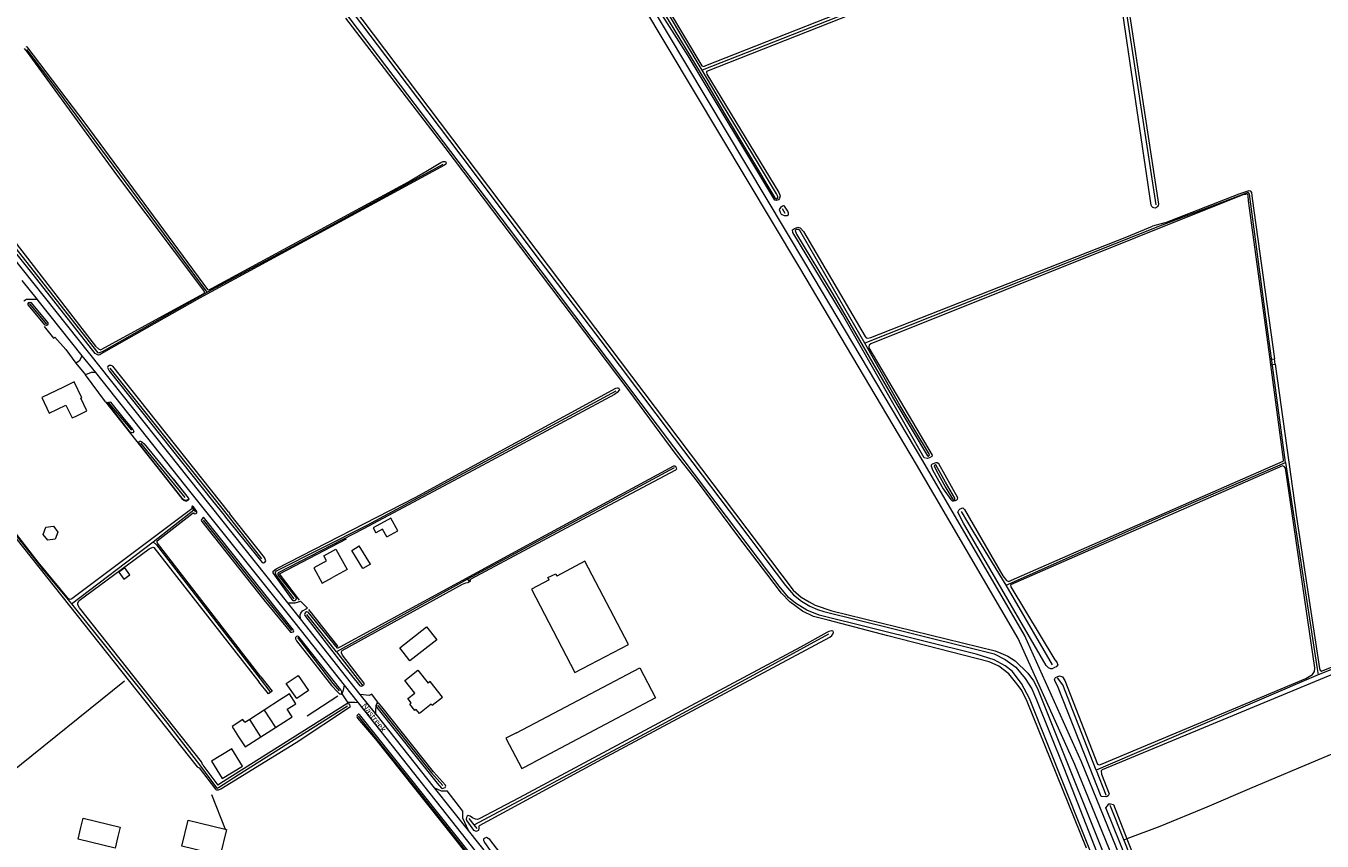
# Model space of a CAD drawing. Extents: x 177628 to 188968, y 384226 to 390673.
# Tile 331 of 393: x 186162 to 186707, y 385695 to 386037. Entities that reach past the tile are written whole.
import ezdxf

# ---------------------------------------------------------------- set-up
doc = ezdxf.new("R2010")
doc.units = 0
for name, color, linetype, lineweight in [('B01_D', 14, 'Continuous', 9), ('B01_T', 14, 'Continuous', 9), ('B02_F', 14, 'Continuous', 9), ('B02_T', 14, 'Continuous', 9), ('B07_D', 14, 'Continuous', 9), ('B11_F', 14, 'Continuous', 9), ('B11_S', 14, 'Continuous', 9), ('B14_F', 14, 'Continuous', 9), ('T02_F', 253, 'RASTER', 9), ('T03_F', 253, 'Continuous', 9), ('T03_T', 253, 'Continuous', 9), ('T04_F', 253, 'HAAG', 9), ('T07_F', 253, 'Continuous', 9), ('T09_F', 253, 'Continuous', 9), ('T22_F', 253, 'Continuous', 9), ('V00_F', 8, 'Continuous', 9), ('V00_T', 8, 'Continuous', 9), ('V06_F', 8, 'Continuous', 9), ('W01_F', 253, 'Continuous', 9), ('Z06', 7, 'Continuous', 9)]:
    doc.layers.add(name, color=color, linetype=linetype, lineweight=lineweight)
doc.styles.add('Legend', font='calibri.ttf')
doc.linetypes.add('HAAG', pattern='A,4,-1,[5,TOPOCAD.SHX,S=0.35,R=0,X=-0.35,Y=-0.35],-1', length=6)
doc.linetypes.add('RASTER', pattern='A,4,-1,[4,TOPOCAD.SHX,S=0.5,R=0,X=-0.5,Y=0],-1', length=6)

msp = doc.modelspace()

# ---------------------------------------------------------------- linework, layer by layer
at = {"layer": 'B01_D', "linetype": 'Continuous'}
for points in [[(186288.501, 385815.114), (186292.285, 385817.177), (186296.945, 385808.63), (186290.882, 385805.328)], [(186287.35, 385811.792), (186288.261, 385812.29)], [(186268.53, 385753.697), (186262.478, 385749.817)], [(186249.221, 385741.683), (186251.372, 385738.335)], [(186253.948, 385744.344), (186253.78, 385744.606)]]:
    msp.add_lwpolyline(points, dxfattribs=at)
at = {"layer": 'B01_T', "linetype": 'Continuous'}
for points in [[(186177.699, 385885.313), (186168.543, 385880.887), (186171.711, 385874.345), (186178.759, 385877.758), (186181.392, 385872.334), (186183.052, 385873.139)], [(186183.052, 385873.139), (186187.528, 385875.311), (186184.942, 385880.641), (186185.394, 385880.861), (186182.179, 385887.487), (186177.699, 385885.313)], [(186287.35, 385811.792), (186282.962, 385809.398), (186286.49, 385802.932), (186290.882, 385805.328)], [(186332.386, 385752.05), (186327.473, 385748.12), (186326.05, 385749.899), (186325.422, 385749.404), (186323.288, 385752.113), (186323.893, 385752.625), (186322.492, 385754.404), (186325.429, 385756.728), (186321.197, 385762.073), (186326.681, 385766.427), (186331.024, 385760.957)], [(186266.858, 385742.275), (186273.872, 385746.769), (186271.813, 385749.982), (186275.394, 385752.276), (186272.752, 385756.401), (186268.53, 385753.697)], [(186260.74, 385738.354), (186266.858, 385742.275)], [(186251.372, 385738.335), (186254.09, 385734.093), (186260.74, 385738.354)], [(186185.063, 385700.265), (186186.022, 385704.169), (186201.562, 385700.349), (186200.603, 385696.445)], [(186200.603, 385696.445), (186199.41, 385691.59), (186183.87, 385695.41), (186185.063, 385700.265)]]:
    msp.add_lwpolyline(points, dxfattribs=at)
at = {"layer": 'B02_F', "linetype": 'Continuous'}
msp.add_lwpolyline([(186306.754, 385810.959), (186303.521, 385809.03), (186298.935, 385816.715), (186302.068, 385818.584)], dxfattribs=at)
at = {"layer": 'B02_T', "linetype": 'Continuous'}
for points in [[(186323.409, 385770.221), (186319.079, 385775.697), (186330.324, 385784.601), (186334.657, 385779.129), (186323.409, 385770.221)], [(186271.419, 385760.754), (186276.331, 385764.182), (186280.754, 385757.835), (186275.839, 385754.41), (186271.419, 385760.754)], [(186368.133, 385740.076), (186420.006, 385767.405), (186426.716, 385754.67), (186375.002, 385727.422)], [(186368.133, 385740.076), (186363.737, 385737.76), (186370.449, 385725.023), (186375.002, 385727.422)]]:
    msp.add_lwpolyline(points, dxfattribs=at)
at = {"layer": 'B07_D', "linetype": 'Continuous'}
for points in [[(186262.057, 385749.547), (186266.858, 385742.275)], [(186260.74, 385738.354), (186256.041, 385745.687)]]:
    msp.add_lwpolyline(points, dxfattribs=at)
at = {"layer": 'B11_F', "linetype": 'Continuous'}
for points in [[(186288.261, 385812.29), (186287.13, 385814.389), (186288.501, 385815.114)], [(186332.386, 385752.05), (186332.713, 385751.639), (186337.037, 385755.078), (186331.842, 385761.609), (186331.024, 385760.957)]]:
    msp.add_lwpolyline(points, dxfattribs=at)
at = {"layer": 'B11_S', "linetype": 'Continuous'}
for points in [[(186262.057, 385749.547), (186256.041, 385745.687)], [(186262.478, 385749.817), (186262.057, 385749.547)], [(186253.78, 385744.606), (186253.14, 385745.604), (186248.581, 385742.681), (186249.221, 385741.683)], [(186256.041, 385745.687), (186253.948, 385744.344)]]:
    msp.add_lwpolyline(points, dxfattribs=at)
at = {"layer": 'B14_F', "linetype": 'Continuous'}
for points in [[(186313.733, 385822.417), (186318.265, 385824.895), (186315.354, 385830.217), (186307.982, 385826.186), (186309.121, 385824.103)], [(186170.316, 385826.414), (186173.48, 385826.814), (186175.395, 385824.381), (186174.285, 385821.403), (186171.175, 385821.013), (186169.206, 385823.398), (186170.316, 385826.414)], [(186313.733, 385822.417), (186311.817, 385825.598), (186309.121, 385824.103)], [(186306.754, 385810.959), (186302.068, 385818.584)], [(186381.939, 385804.254), (186374.459, 385800.331), (186392.786, 385765.387), (186415.27, 385777.179), (186396.943, 385812.123)], [(186396.943, 385812.123), (186385.118, 385805.921)], [(186203.135, 385804.601), (186205.639, 385806.376), (186203.519, 385809.367), (186201.015, 385807.592), (186203.135, 385804.601)], [(186381.939, 385804.254), (186381.439, 385805.305), (186384.705, 385806.899), (186385.118, 385805.921)], [(186253.015, 385726.049), (186248.544, 385733.328), (186240.021, 385728.093), (186244.492, 385720.814), (186253.015, 385726.049)], [(186246.287, 385699.426), (186243.629, 385688.455), (186227.424, 385692.384), (186230.082, 385703.355), (186245.659, 385699.578)], [(186245.659, 385699.578), (186246.287, 385699.426)]]:
    msp.add_lwpolyline(points, dxfattribs=at)
at = {"layer": 'T02_F', "linetype": 'RASTER'}
msp.add_lwpolyline([(186178.71, 385901.125), (186182.967, 385895.306)], dxfattribs=at)
at = {"layer": 'T03_F', "linetype": 'Continuous'}
for points in [[(186169.583, 385910.8), (186173.558, 385905.813), (186174.145, 385906.288), (186178.71, 385901.125)], [(186195.426, 385879.144), (186187.018, 385890.518)], [(186239.977, 385714.171), (186245.659, 385699.578)]]:
    msp.add_lwpolyline(points, dxfattribs=at)
at = {"layer": 'T03_T', "linetype": 'Continuous'}
msp.add_lwpolyline([(186195.426, 385879.144), (186227.412, 385838.432), (186228.291, 385837.787), (186229.262, 385837.428), (186230.203, 385837.86), (186230.52, 385838.258), (186230.248, 385838.848), (186223.964, 385846.722)], dxfattribs=at)
at = {"layer": 'T04_F', "linetype": 'HAAG'}
for points in [[(186277.015, 385795.795), (186268.598, 385806.78), (186296.774, 385821.58)], [(186280.708, 385791.906), (186293.051, 385776.25)], [(186154.953, 385722.987), (186203.436, 385761.928)], [(186293.128, 385755.5), (186280.136, 385747.02)]]:
    msp.add_lwpolyline(points, dxfattribs=at)
at = {"layer": 'T07_F', "linetype": 'Continuous'}
for points in [[(186637.239, 385961.862), (186618.889, 386080.625), (186618.151, 386084.832), (186617.56, 386085.597), (186616.582, 386085.467), (186446.25, 386018.552)], [(186238.077, 385925.173), (186175.05, 386010.307), (186162.368, 386027.217)], [(186238.077, 385925.173), (186283.256, 385949.393), (186337.405, 385979.05)], [(186685.654, 385897.527), (186683.303, 385914.893), (186676.483, 385966.319), (186676.175, 385966.816), (186675.862, 385967.15), (186638.624, 385952.896)], [(186481.105, 385958.256), (186479.997, 385960.173)], [(186150.798, 385952.073), (186192.189, 385899.763), (186192.801, 385899.849), (186194.14, 385900.335), (186238.077, 385925.173)], [(186638.624, 385952.896), (186514.739, 385903.713)], [(186163.252, 385920.502), (186170.527, 385911.737)], [(186092.8, 385906.477), (186092.856, 385905.86), (186093.164, 385905.312), (186125.831, 385863.403), (186169.141, 385808.532), (186181.146, 385794.182)], [(186197.264, 385893.321), (186245.934, 385832.374)], [(186686.085, 385894.339), (186685.654, 385897.527)], [(186691.587, 385853.691), (186686.085, 385894.339)], [(186274.658, 385796.399), (186267.171, 385806.305), (186266.825, 385807.058), (186266.892, 385807.479), (186267.31, 385808.127), (186305.367, 385827.323), (186410.128, 385883.707)], [(186206.442, 385867.159), (186196.651, 385878.848)], [(186228.902, 385838.896), (186210.257, 385861.773)], [(186434.457, 385851.332), (186347.667, 385804.58)], [(186574.136, 385802.069), (186640.403, 385831.428), (186691.587, 385853.691)], [(186691.587, 385853.691), (186704.908, 385766.966), (186705.255, 385764.398)], [(186215.386, 385820.25), (186232.576, 385833.747)], [(186232.576, 385833.747), (186232.027, 385834.632)], [(186232.576, 385833.747), (186233.202, 385832.835)], [(186273.802, 385783.03), (186260.426, 385799.425), (186236.522, 385829.391)], [(186245.934, 385832.374), (186246.954, 385831.095)], [(186246.954, 385831.095), (186261.016, 385813.177)], [(186574.136, 385802.069), (186560.686, 385824.093), (186555.338, 385833.003)], [(186181.146, 385794.182), (186215.386, 385820.25)], [(186215.386, 385820.25), (186216.76, 385819.067), (186260.37, 385762.697)], [(186347.667, 385804.58), (186292.459, 385774.111)], [(186347.667, 385804.58), (186348.246, 385803.601)], [(186593.538, 385768.554), (186574.136, 385802.069)], [(186181.146, 385794.182), (186220.525, 385745.149), (186234.973, 385726.563)], [(186292.459, 385774.111), (186280.022, 385789.685)], [(186775.268, 385697.06), (186762.681, 385784.442), (186762.106, 385785.693), (186761.292, 385786.595), (186760.436, 385786.202), (186705.255, 385764.398)], [(186276.098, 385780.11), (186291.031, 385760.801), (186293.622, 385757.704)], [(186350.457, 385701.375), (186415.073, 385735.884), (186466.46, 385763.619), (186499.581, 385781.652)], [(186292.459, 385774.111), (186303.632, 385759.75)], [(186260.37, 385762.697), (186260.451, 385762.593)], [(186260.37, 385762.697), (186264.484, 385757.34)], [(186611.943, 385724.371), (186602.188, 385749.399), (186597.935, 385760.207), (186595.727, 385763.1)], [(186705.255, 385764.398), (186611.943, 385724.371)], [(186297.194, 385751.29), (186251.164, 385722.28), (186242.892, 385716.856), (186242.42, 385716.738)], [(186406.785, 385614.764), (186370.571, 385660.758), (186329.285, 385712.737), (186301.755, 385746.985)], [(186309.883, 385751.558), (186332.442, 385723.279), (186337.207, 385717.866)], [(186757.607, 385750.752), (186738.507, 385742.508), (186707.634, 385729.599), (186676.35, 385716.463), (186658.53, 385708.805), (186638.762, 385700.727), (186624.904, 385695.477)], [(186234.973, 385726.563), (186241.991, 385716.95), (186242.42, 385716.738)], [(186611.943, 385724.371), (186616.069, 385713.921)], [(186616.069, 385713.921), (186616.097, 385713.848)], [(186617.734, 385709.704), (186617.87, 385709.358)], [(186617.87, 385709.358), (186623.553, 385694.965)], [(186350.457, 385701.375), (186348.304, 385704.073)], [(186351.687, 385699.833), (186350.457, 385701.375)], [(186624.904, 385695.477), (186623.553, 385694.965)], [(186623.553, 385694.965), (186643.874, 385643.492)]]:
    msp.add_lwpolyline(points, dxfattribs=at)
at = {"layer": 'T09_F', "linetype": 'Continuous'}
for points in [[(186266.441, 386089.081), (186279.738, 386070.964), (186336.109, 385996.331), (186421.756, 385883.088), (186484.604, 385799.914), (186487.964, 385797.022), (186491.26, 385795.091), (186493.787, 385793.703), (186500.79, 385791.306), (186569.507, 385774.518), (186571.911, 385773.499), (186574.728, 385772.198), (186577.853, 385770.331), (186583.152, 385765.072), (186585.58, 385761.846), (186587.301, 385758.719), (186622.131, 385671.487), (186638.55, 385628.806), (186640.096, 385620.311), (186645.133, 385588.554)], [(186424.674, 386056.291), (186446.138, 386020.375), (186447.003, 386020.055), (186447.793, 386020.418), (186617.461, 386087.2)], [(186619.211, 386086.171), (186638.114, 385962.213)], [(186635.075, 385961.723), (186617.298, 386082.179)], [(186528.061, 386049.515), (186448.134, 386017.942), (186448.058, 386017.588), (186448.229, 386016.869), (186478.547, 385967.076), (186479.051, 385965.633), (186478.858, 385964.667), (186478.315, 385963.939), (186477.398, 385963.677), (186476.822, 385963.89), (186440.404, 386024.518), (186421.498, 386054.352)], [(186607.875, 385691.605), (186582.977, 385753.236), (186580.632, 385757.823), (186579.107, 385759.907), (186575.177, 385764.757), (186571.023, 385768.039), (186566.993, 385769.821), (186524.397, 385780.729), (186499.185, 385787.405), (186493.055, 385788.929), (186488.463, 385791.113), (186483.103, 385795.069), (186479.594, 385798.695), (186473.431, 385806.861), (186461.744, 385822.212), (186444.332, 385845.599), (186434.935, 385857.613), (186415.538, 385883.675), (186373.924, 385938.846), (186338.192, 385986.053), (186296.415, 386040.347)], [(186161.877, 386028.423), (186162.241, 386028.292), (186186.758, 385996.162), (186238.297, 385926.29), (186238.772, 385926.248), (186240.302, 385926.887), (186322.842, 385971.553), (186336.447, 385979.634), (186337.336, 385980.108), (186338.394, 385980.073), (186338.666, 385979.482), (186338.545, 385979.036), (186337.896, 385978.607), (186234.871, 385922.696), (186193.631, 385899.236), (186192.932, 385898.915), (186192.424, 385898.746), (186191.978, 385898.867), (186191.015, 385899.401), (186164.963, 385932.628), (186149.875, 385951.372)], [(186152.132, 385953.086), (186191.222, 385902.573), (186192.506, 385901.34), (186193.237, 385901.025), (186193.877, 385901.19), (186236.465, 385924.552), (186236.948, 385924.775), (186237.04, 385925.142), (186236.694, 385925.895), (186200.158, 385974.471), (186162.527, 386025.994), (186161.354, 386027.536)], [(186011.726, 386004.718), (186012.792, 386005.174), (186014.043, 386004.655), (186067.979, 385936.688), (186103.924, 385889.493), (186233.904, 385725.802), (186234.72, 385725.266)], [(186685.04, 385897.017), (186676.051, 385963.62), (186675.891, 385965.701), (186675.649, 385966.228), (186675.138, 385966.471), (186674.743, 385966.29), (186673.665, 385966.033), (186628.49, 385948.049), (186517.137, 385903.459), (186516.534, 385902.863), (186516.321, 385902.286), (186516.371, 385901.83), (186542.95, 385856.7), (186542.868, 385856.183), (186541.875, 385855.567), (186540.827, 385855.245), (186539.608, 385855.641), (186505.219, 385915.846), (186484.355, 385950.284)], [(186640.824, 385954.359), (186672.091, 385966.506), (186675.864, 385967.842), (186676.289, 385967.958)], [(186676.289, 385967.958), (186676.74, 385967.846), (186677.235, 385967.116), (186677.51, 385964.61), (186686.885, 385897.162)], [(186480.44, 385961.453), (186480.098, 385961.363), (186479.219, 385960.725), (186478.703, 385959.979), (186479.031, 385958.841), (186479.558, 385957.95), (186480.717, 385957.468), (186482.131, 385957.453), (186482.493, 385957.601)], [(186480.615, 385961.499), (186480.44, 385961.453)], [(186482.222, 385959.244), (186480.846, 385961.337)], [(186640.824, 385954.359), (186635.654, 385952.939)], [(186484.355, 385950.284), (186484.195, 385951.327), (186485.092, 385951.979), (186486.535, 385952.483), (186487.501, 385952.289), (186488.846, 385950.754), (186514.773, 385906.52), (186515.177, 385905.988), (186515.951, 385905.865), (186517.161, 385906.182), (186624.902, 385948.393), (186635.654, 385952.939)], [(186164.033, 385920.811), (186171.149, 385912.276)], [(186170.053, 385911.282), (186162.9, 385919.942)], [(186260.753, 385763.562), (186217.318, 385819.747), (186217.145, 385820.111), (186217.11, 385820.652), (186232.192, 385832.528), (186232.326, 385832.48), (186232.633, 385832.069), (186233.447, 385832.234), (186233.81, 385832.408), (186233.732, 385833.039), (186232.329, 385835.047), (186232.017, 385835.233), (186231.744, 385835.103), (186231.736, 385834.653), (186231.637, 385834.159), (186181.216, 385796.286), (186180.671, 385796.026), (186179.866, 385796.311), (186167.141, 385811.769), (186129.585, 385859.887), (186095.932, 385902.394)], [(186247.056, 385832.85), (186198.41, 385894.161), (186197.754, 385894.315), (186197.014, 385894.365), (186196.34, 385893.99), (186196.244, 385893.49), (186196.491, 385892.953), (186196.916, 385892.171), (186240.426, 385837.491), (186245.253, 385831.489)], [(186575.969, 385802.246), (186576.069, 385801.335), (186594.529, 385770.737), (186595.373, 385769.77), (186595.756, 385768.59), (186595.147, 385767.831), (186594.453, 385767.432), (186593.466, 385766.978), (186592.848, 385766.933), (186591.953, 385767.319), (186590.881, 385768.262), (186556.188, 385828.088), (186553.744, 385832.708), (186554.13, 385833.603), (186554.733, 385834.199), (186555.913, 385834.583), (186556.54, 385833.914), (186572.72, 385806.017), (186574.276, 385804.02), (186575.172, 385803.634), (186576.357, 385804.18), (186690.576, 385854.156), (186690.749, 385854.475), (186690.729, 385854.865), (186685.358, 385894.658)], [(186685.04, 385897.017), (186686.885, 385897.162)], [(186685.358, 385894.658), (186685.04, 385897.017)], [(186685.358, 385894.658), (186687.198, 385894.91)], [(186687.198, 385894.91), (186686.885, 385897.162)], [(186687.198, 385894.91), (186696.133, 385830.627), (186705.831, 385767.044), (186706.134, 385766.385), (186706.639, 385765.98), (186762.394, 385788.191)], [(186351.877, 385851.435), (186303.841, 385825.762), (186267.95, 385807.237), (186267.78, 385806.898), (186267.791, 385806.448), (186275.65, 385796.583), (186275.335, 385795.852), (186275.14, 385795.567), (186274.239, 385795.543), (186265.834, 385807.306), (186265.88, 385807.913), (186267.08, 385808.986), (186325.659, 385838.922), (186409.96, 385884.855), (186410.709, 385885.069), (186411.105, 385885.056), (186411.525, 385884.142), (186410.59, 385883.061), (186409.399, 385882.252), (186351.877, 385851.435)], [(186203.187, 385871.818), (186206.848, 385867.468), (186207.247, 385866.6), (186206.825, 385866.074), (186206.175, 385866.163), (186205.8, 385866.378), (186196.186, 385878.617), (186196.284, 385878.883), (186197.149, 385879.17), (186197.479, 385878.934), (186203.187, 385871.818)], [(186223.808, 385846.597), (186230.077, 385838.742), (186230.287, 385838.286), (186230.076, 385838.022), (186229.254, 385837.644), (186228.387, 385837.965), (186227.552, 385838.577), (186209.663, 385861.347), (186209.495, 385861.712), (186209.373, 385862.099), (186209.492, 385862.32), (186209.725, 385862.537), (186210.107, 385862.547), (186210.708, 385862.325), (186211.694, 385861.505), (186223.808, 385846.597)], [(186348.867, 385803.755), (186348.732, 385804.474), (186349.112, 385804.779), (186391.355, 385827.332), (186435.157, 385850.602), (186435.592, 385850.932), (186435.398, 385851.495), (186435.2, 385851.925), (186434.783, 385852.123), (186434.147, 385852.091), (186380.578, 385823.157), (186293.985, 385775.975), (186293.125, 385775.58), (186292.914, 385775.613), (186280.622, 385790.732), (186279.936, 385790.807), (186279.452, 385790.585), (186279.146, 385790.118), (186279.108, 385789.775), (186279.173, 385789.35), (186294.794, 385769.119), (186302.352, 385759.762)], [(186547.637, 385842.518), (186550.795, 385838.032), (186551.446, 385837.55), (186551.999, 385837.452), (186552.735, 385837.635), (186553.284, 385837.887), (186553.614, 385838.273), (186553.741, 385838.761), (186545.758, 385853.062), (186545.042, 385853.515), (186544.566, 385853.53), (186542.956, 385852.868), (186542.578, 385852.499), (186542.501, 385852.073), (186543.317, 385850.299), (186547.637, 385842.518)], [(186690.928, 385852.004), (186690.351, 385852.218), (186575.969, 385802.246)], [(186614.101, 385713.28), (186609.111, 385725.674), (186595.633, 385759.838), (186594.653, 385761.621), (186594.386, 385762.376), (186594.903, 385763.332), (186596.514, 385763.993), (186597.763, 385763.53), (186598.784, 385762.005), (186612.489, 385726.828), (186613.324, 385726.574), (186614.504, 385726.957), (186700.115, 385762.82), (186702.861, 385764.481), (186703.683, 385765.817), (186703.862, 385767.335), (186691.519, 385851.239), (186690.928, 385852.004)], [(186262.005, 385795.917), (186273.218, 385782.365), (186273.756, 385782.28), (186274.392, 385782.462), (186274.54, 385782.862), (186274.393, 385783.182), (186236.585, 385830.609), (186236.493, 385830.567), (186235.723, 385829.715), (186235.642, 385829.29), (186235.827, 385828.767), (186262.005, 385795.917)], [(186245.253, 385831.489), (186245.891, 385830.696)], [(186245.891, 385830.696), (186261.262, 385811.584), (186261.816, 385811.513), (186262.568, 385811.859), (186262.796, 385812.355), (186262.232, 385813.723), (186247.724, 385832.008)], [(186247.056, 385832.85), (186247.724, 385832.008)], [(186236.335, 385726.464), (186235.729, 385727.781), (186184.382, 385792.597), (186183.82, 385793.82), (186183.756, 385794.702), (186184.249, 385795.613), (186213.774, 385817.396), (186215.279, 385818.088), (186215.691, 385817.936), (186259.803, 385761.416)], [(186304.013, 385760.993), (186295.043, 385772.685), (186294.622, 385773.598), (186294.611, 385774.049), (186294.946, 385774.594), (186345.489, 385802.462), (186346.941, 385803.129), (186347.528, 385803.269), (186347.689, 385803.068)], [(186348.867, 385803.755), (186347.689, 385803.068)], [(186285.903, 385765.616), (186290.465, 385759.91), (186293.049, 385757.077), (186293.834, 385756.359), (186294.521, 385756.325), (186294.742, 385756.912), (186294.732, 385757.307), (186294.342, 385758.036), (186276.711, 385780.429), (186276.536, 385780.57), (186276.065, 385780.63), (186275.745, 385780.483), (186275.26, 385780.094), (186275.266, 385779.599), (186275.732, 385778.706), (186285.903, 385765.616)], [(186369.352, 385712.766), (186352.573, 385703.942), (186351.717, 385703.679), (186350.924, 385703.705), (186349.751, 385704.272), (186348.744, 385705.046), (186347.93, 385705.258), (186347.5, 385705.06), (186347.111, 385704.491), (186347.06, 385703.751), (186347.249, 385703.057), (186350.087, 385699.152), (186351.185, 385698.746), (186351.665, 385698.836), (186352.417, 385699.182), (186352.493, 385699.868), (186352.523, 385700.793), (186352.693, 385701.132), (186404.137, 385729.024), (186499.912, 385780.168), (186500.785, 385780.96), (186501.223, 385781.423), (186501.46, 385782.183), (186501.345, 385782.716), (186500.663, 385782.923), (186499.543, 385782.669), (186498.63, 385782.248), (186487.655, 385776.094), (186445.412, 385753.541), (186369.352, 385712.766)], [(186758.567, 385784.197), (186614.455, 385724.462), (186614.085, 385724.052), (186614.139, 385722.721), (186617.44, 385714.368)], [(186260.753, 385763.562), (186265.445, 385757.472), (186263.868, 385756.417), (186259.803, 385761.416)], [(186241.613, 385716.41), (186241.764, 385716.202), (186242.118, 385716.033), (186242.842, 385716.145), (186243.844, 385716.494), (186275.62, 385735.979), (186298.344, 385751.079), (186298.183, 385751.67), (186297.927, 385752.105), (186297.39, 385752.19), (186296.849, 385752.163), (186245.049, 385719.65), (186242.572, 385718.033)], [(186309.462, 385750.666), (186334.807, 385718.926), (186336.658, 385716.839), (186337.085, 385716.666), (186337.845, 385716.871), (186338.261, 385717.093), (186338.459, 385717.6), (186338.392, 385718.1), (186333.271, 385723.626), (186311.517, 385751.023), (186310.119, 385752.661)], [(186309.462, 385750.666), (186309.467, 385751.737), (186309.621, 385752.294), (186310.119, 385752.661)], [(186341.758, 385696.155), (186359.208, 385673.738), (186407.096, 385613.179), (186407.436, 385613.28), (186407.581, 385613.568), (186407.343, 385614.566), (186406.944, 385615.434), (186381.742, 385647.847), (186302.781, 385747.086), (186302.305, 385747.641), (186302.129, 385747.782), (186301.95, 385747.811), (186301.448, 385747.579), (186301.215, 385747.362), (186301.088, 385746.916), (186301.358, 385746.21), (186308.855, 385737.37), (186341.758, 385696.155)], [(186234.72, 385725.266), (186241.613, 385716.41)], [(186236.335, 385726.464), (186242.572, 385718.033)], [(186617.44, 385714.368), (186617.055, 385713.52), (186616.289, 385713.2), (186614.101, 385713.28)], [(186616.037, 385708.471), (186616.667, 385709.377), (186617.323, 385710.149), (186617.909, 385710.253), (186619.171, 385709.986)], [(186624.904, 385695.477), (186645.293, 385643.878), (186645.135, 385643.007), (186644.208, 385642.421), (186643.615, 385642.149), (186643.038, 385642.362), (186637.7, 385654.664), (186616.037, 385708.471)], [(186619.171, 385709.986), (186624.904, 385695.477)], [(186387.203, 385652.146), (186410.51, 385623.273), (186411.005, 385623.045), (186411.642, 385623.077), (186412.125, 385623.3), (186412.196, 385623.853), (186411.801, 385624.713), (186410.818, 385625.433), (186407.312, 385629.942), (186357.052, 385695.193), (186355.648, 385695.98), (186354.822, 385695.795), (186354.387, 385695.465), (186354.262, 385694.887), (186354.683, 385693.973), (186359.545, 385687.223), (186387.203, 385652.146)]]:
    msp.add_lwpolyline(points, dxfattribs=at)
for centre, radius, start, end in [((186480.593, 385961.222), 0.277, 24.39405, 85.5221), ((186480.623, 385958.136), 1.945, 344.02739, 34.70493)]:
    msp.add_arc(centre, radius, start, end, dxfattribs=at)
at = {"layer": 'T09_F', "linetype": 'Continuous', "extrusion": (0, 0, -1)}
for centre, radius, start, end in [((-186636.577, 385962.075), 1.543, 174.88436, 346.79687), ((-186163.524, 385920.302), 0.72, 330.04205, 134.98224), ((-186170.419, 385911.98), 0.788, 157.90414, 297.68393), ((-186303, 385760.626), 1.08, 234.20183, 306.87243), ((-186302.998, 385760.624), 1.08, 160.02753, 234.0548)]:
    msp.add_arc(centre, radius, start, end, dxfattribs=at)
at = {"layer": 'T22_F', "linetype": 'Continuous'}
for points in [[(186182.967, 385895.306), (186187.018, 385890.518)], [(186280.308, 385792.414), (186277.328, 385795.386)], [(186294.799, 385756.464), (186297.217, 385752.621)], [(186309.714, 385753.025), (186307.396, 385756.336)], [(186345.665, 385707.156), (186339.039, 385715.632)]]:
    msp.add_lwpolyline(points, dxfattribs=at)
at = {"layer": 'V00_F', "linetype": 'Continuous'}
for points in [[(186166.596, 385922.094), (186162.103, 385922.168), (186160.977, 385921.451)], [(186185.472, 385898.482), (186185.037, 385897.427), (186184.328, 385896.226), (186182.967, 385895.306)], [(186191.138, 385891.385), (186190.602, 385891.509), (186189.398, 385891.454), (186187.018, 385890.518)], [(186272.092, 385794.608), (186275.09, 385794.717), (186276.597, 385795.029), (186277.328, 385795.386)], [(186277.395, 385787.943), (186277.216, 385789.575), (186277.499, 385790.34), (186278.149, 385791.274), (186280.308, 385792.414)], [(186295.719, 385760.127), (186295.27, 385757.89), (186294.799, 385756.464)], [(186301.681, 385752.592), (186300.17, 385752.783), (186297.598, 385752.759), (186297.217, 385752.621)], [(186333.763, 385716.888), (186336.485, 385715.664), (186337.85, 385715.593), (186339.039, 385715.632)], [(186348.054, 385698.923), (186345.645, 385704.163), (186345.665, 385707.156)]]:
    msp.add_lwpolyline(points, dxfattribs=at)
at = {"layer": 'V00_T', "linetype": 'Continuous'}
for points in [[(186272.092, 385794.608), (186156.161, 385940.301), (186121.451, 385983.99)], [(186160.238, 385930.047), (186166.596, 385922.094)], [(186166.596, 385922.094), (186166.946, 385921.656)], [(186166.946, 385921.656), (186185.472, 385898.482)], [(186185.472, 385898.482), (186191.138, 385891.385)], [(186191.138, 385891.385), (186229.071, 385843.68), (186275.041, 385786.261), (186295.719, 385760.127)], [(186277.395, 385787.943), (186272.092, 385794.608)], [(186302.531, 385756.19), (186277.395, 385787.943)], [(186295.719, 385760.127), (186301.681, 385752.592)], [(186301.681, 385752.592), (186336.521, 385708.56), (186410.546, 385614.818)], [(186308.869, 385748.183), (186302.531, 385756.19)], [(186333.763, 385716.888), (186309.141, 385747.84), (186308.869, 385748.183)], [(186348.054, 385698.923), (186333.763, 385716.888)], [(186419.739, 385608.811), (186348.054, 385698.923)]]:
    msp.add_lwpolyline(points, dxfattribs=at)
at = {"layer": 'V06_F', "linetype": 'Continuous'}
for points in [[(186657.628, 385540.543), (186657.647, 385555.522), (186654.868, 385574.627), (186644.872, 385626.602), (186637.699, 385649.429), (186605.789, 385727.857), (186581.797, 385781.052), (186539.002, 385854.374), (186489.873, 385936.973), (186423.12, 386048.657), (186383.798, 386115.473), (186358.743, 386155.708)], [(186654.664, 385541.671), (186655.116, 385555.533), (186651.916, 385574.089), (186641.958, 385625.866), (186634.873, 385648.413), (186603.031, 385726.675), (186579.127, 385779.676), (186536.418, 385852.852), (186487.297, 385935.437), (186420.54, 386047.127), (186381.232, 386113.919), (186355.93, 386154.549)], [(186307.396, 385756.336), (186306.234, 385755.777), (186302.531, 385756.19)], [(186309.714, 385753.025), (186309.08, 385751.321), (186308.86, 385749.327), (186308.869, 385748.183)]]:
    msp.add_lwpolyline(points, dxfattribs=at)
at = {"layer": 'W01_F', "linetype": 'Continuous'}
for points in [[(186490.267, 385791.59), (186485.544, 385794.469), (186482.515, 385796.947), (186478.675, 385801.602), (186434.295, 385860.222), (186364.848, 385952.305), (186298.252, 386040.035), (186249.046, 386103.092), (186248.676, 386104.103), (186249.42, 386105.153)], [(186276.738, 386072.728), (186313.187, 386024.577), (186349.134, 385976.903), (186375.891, 385941.101), (186403.609, 385904.749), (186434.536, 385863.783), (186465.465, 385822.912), (186473.498, 385812.346), (186481.297, 385801.958), (186484.719, 385798.008), (186487.971, 385795.349), (186491.548, 385793.218), (186494.824, 385791.844), (186497.465, 385791.029), (186526.822, 385783.757), (186569.047, 385773.245), (186573.691, 385770.848), (186578.192, 385767.631), (186582.086, 385762.859), (186584.92, 385758.545), (186586.879, 385753.875), (186598.329, 385725.385), (186635.067, 385631.336)], [(186446.25, 386018.552), (186424.04, 386055.827), (186423.805, 386055.914), (186423.312, 386055.883), (186422.828, 386055.66), (186422.72, 386054.79), (186432.353, 386038.942), (186447.87, 386013.611), (186455.964, 385999.751), (186476.809, 385964.875), (186477.205, 385964.354), (186477.507, 385964.376), (186477.83, 385964.524), (186478.098, 385964.96), (186478.066, 385965.454), (186477.513, 385966.488), (186469.904, 385979.125), (186454.426, 386004.709), (186446.25, 386018.552)], [(186514.739, 385903.713), (186487.304, 385951.07), (186486.746, 385951.517), (186485.983, 385951.479), (186485.546, 385951.239), (186485.397, 385951.053), (186486, 385949.572), (186501.188, 385924.363), (186527.765, 385878.722), (186541.031, 385856.418), (186541.264, 385856.252), (186541.505, 385856.323), (186541.765, 385856.521), (186541.81, 385856.933), (186529.566, 385877.44), (186514.739, 385903.713)], [(186548.768, 385842.958), (186551.494, 385838.39), (186551.831, 385837.997), (186552.193, 385837.89), (186552.451, 385838.009), (186552.486, 385838.611), (186548.544, 385845.316), (186544.589, 385852.64), (186544.416, 385852.677), (186544.046, 385852.546), (186543.877, 385852.234), (186544.643, 385850.398), (186548.768, 385842.958)], [(186613.298, 385680.621), (186583.967, 385754.426), (186580.558, 385760.74), (186576.62, 385765.916), (186573.717, 385768.122), (186569.098, 385770.672), (186561.423, 385773.091), (186495.495, 385789.462), (186490.267, 385791.59)]]:
    msp.add_lwpolyline(points, dxfattribs=at)

# ---------------------------------------------------------------- texts
at = {"layer": 'Z06', "linetype": 'Continuous', "style": 'Legend'}
msp.add_text('Nastreek', height=2.5, rotation=307.56859, dxfattribs=at).set_placement((186303.01, 385751.35))

doc.saveas('drawing.dxf')
